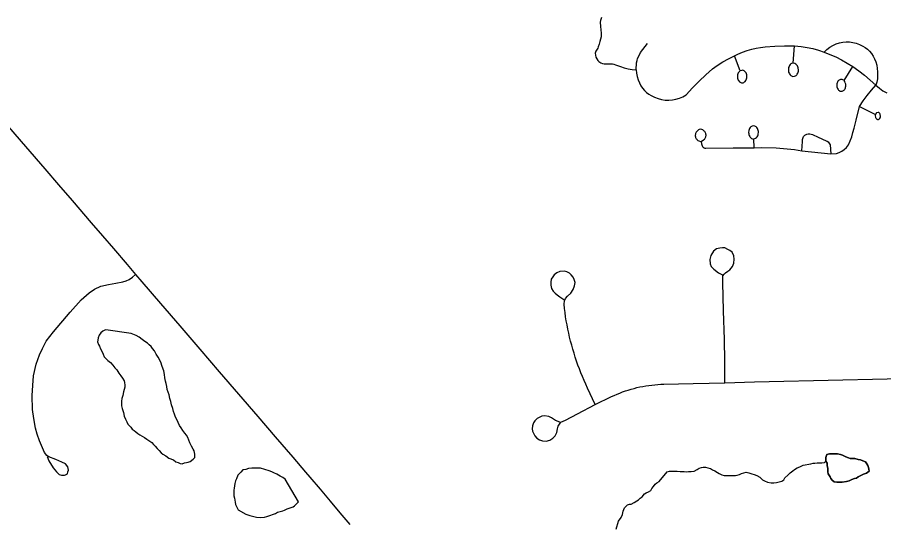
# Model space of a CAD drawing. Extents: x 103424 to 286016, y 38711 to 110967.
# Drawn here: x 129380 to 134224, y 73362 to 76190 of the extents above; entities that cross this region are included whole.
import ezdxf

# ---------------------------------------------------------------- set-up
doc = ezdxf.new("R2010")
doc.units = 0
for name, color, linetype in [('GM_X_County_Road', 7, 'Continuous'), ('GM_X_Minor_Lake', 7, 'Continuous'), ('GM_X_Minor_River', 7, 'Continuous'), ('GM_X_Township_Road', 7, 'Continuous')]:
    doc.layers.add(name, color=color, linetype=linetype)

msp = doc.modelspace()

# ---------------------------------------------------------------- linework, layer by layer
at = {"layer": 'GM_X_County_Road'}
msp.add_lwpolyline([(129329.6, 75579.1), (129424.8, 75468.8), (129532.7, 75343.9), (129609, 75255.5), (129685.4, 75167), (129793.3, 75042.1), (129855.2, 74970.6), (129917, 74899.1), (129992.9, 74809.2), (130040.5, 74754.4), (130076.3, 74713.2), (130180.8, 74591.9), (130288.3, 74466.6), (130344.5, 74401.2), (130400.6, 74335.8), (130508.3, 74210.7), (130616, 74085.6), (130723.7, 73960.5), (130821.7, 73846.6), (130919.8, 73732.7), (130990.2, 73650.3), (131015.4, 73621), (131072, 73554.2), (131128.8, 73487.3), (131183.5, 73422), (131238.2, 73356.7)], dxfattribs=at)
at = {"layer": 'GM_X_Minor_Lake'}
for points in [[(129874.2, 74444.1), (129868.1, 74442), (129858.1, 74437.9), (129846.1, 74427.7), (129838.1, 74415.5), (129832.3, 74399.2), (129830.4, 74387.1), (129828.5, 74377), (129832.7, 74362.9), (129838.9, 74352.9), (129845.1, 74338.8), (129851.3, 74324.7), (129859.6, 74308.6), (129865.8, 74294.5), (129876, 74282.5), (129886.3, 74272.5), (129900.5, 74262.6), (129912.8, 74246.5), (129925.1, 74232.5), (129935.3, 74220.5)], [(129935.3, 74220.5), (129947.7, 74202.4), (129957.9, 74188.4), (129968.2, 74174.4), (129976.4, 74160.3), (129978.6, 74150.2), (129980.7, 74136.1), (129980.9, 74124), (129973.1, 74097.6), (129969.3, 74077.4), (129963.4, 74061.2), (129961.6, 74047), (129961.7, 74032.9), (129961.9, 74020.8), (129966.1, 74004.6), (129972.4, 73982.5), (129976.7, 73962.3), (129985, 73946.3), (129991.2, 73930.2), (129997.4, 73918.1), (130013.8, 73900.1), (130022, 73890.1), (130032.1, 73882.1), (130042.3, 73874.1), (130052.5, 73866.1), (130064.7, 73858.2), (130077, 73850.2), (130091.2, 73842.3), (130103.4, 73834.3), (130115.6, 73826.4), (130131.9, 73814.4), (130140.1, 73804.4), (130150.3, 73794.4), (130160.6, 73782.4), (130172.8, 73770.4), (130183, 73758.3), (130193.2, 73750.4), (130209.5, 73740.4), (130225.8, 73728.5), (130252.2, 73718.6), (130266.4, 73706.7), (130278.6, 73702.7), (130290.8, 73698.8), (130300.9, 73696.9), (130315, 73701.1), (130325.1, 73703.2), (130335.1, 73705.3), (130345.2, 73709.5), (130363.2, 73721.8), (130371.2, 73731.9), (130373, 73750.1), (130368.7, 73768.3), (130362.6, 73778.3), (130354.3, 73794.4), (130344, 73812.5), (130333.5, 73842.7), (130325.3, 73856.7), (130317.1, 73866.7), (130304.8, 73882.8), (130296.6, 73896.8), (130286.3, 73910.9), (130278, 73926.9), (130271.8, 73943), (130263.5, 73957.1), (130259.3, 73973.2), (130253.1, 73989.3), (130248.8, 74005.4), (130242.5, 74025.6), (130238.3, 74043.7), (130232, 74061.8), (130227.8, 74082), (130223.6, 74096.1), (130217.3, 74112.2), (130215.1, 74128.3), (130210.9, 74144.4), (130208.7, 74158.6), (130204.5, 74176.7), (130202.2, 74194.9), (130198, 74215), (130189.6, 74239.2), (130181.2, 74263.3), (130166.8, 74291.5), (130156.5, 74309.5), (130146.2, 74327.6), (130135.9, 74339.6), (130127.7, 74351.7), (130117.5, 74361.7), (130107.3, 74369.7), (130093, 74379.6), (130076.7, 74391.6), (130060.5, 74403.5), (130044.2, 74413.5), (130015.8, 74423.3), (129874.2, 74444.1)], [(134143.3, 73654.4), (134141.1, 73666.4), (134138.9, 73676.5), (134134.7, 73686.5), (134130.4, 73696.5), (134122.2, 73706.5), (134108, 73712.3), (134093.7, 73718.1), (134081.6, 73719.9), (134063.3, 73725.6), (134049.2, 73725.4), (134037.1, 73725.2), (134027, 73729), (134012.7, 73734.8), (133994.4, 73744.6), (133982.2, 73748.4), (133966, 73752.2), (133951.9, 73751.9), (133937.8, 73751.7), (133921.6, 73751.4), (133905.5, 73749.1), (133899.8, 73730.8), (133900.4, 73711.2)], [(133900.4, 73711.2), (133899.8, 73730.8), (133905.5, 73749.1), (133921.6, 73751.4), (133937.8, 73751.7), (133951.9, 73751.9), (133966, 73752.2), (133982.2, 73748.4), (133994.4, 73744.6), (134012.7, 73734.8), (134027, 73729), (134037.1, 73725.2), (134049.2, 73725.4), (134063.3, 73725.6), (134081.6, 73719.9), (134093.7, 73718.1), (134108, 73712.3), (134122.2, 73706.5), (134130.4, 73696.5), (134134.7, 73686.5), (134138.9, 73676.5), (134141.1, 73666.4), (134143.3, 73654.4), (134127.3, 73644), (134111.3, 73637.6), (134095.3, 73631.3), (134081.3, 73622.9), (134071.3, 73616.7), (134061.3, 73614.5), (134045.3, 73608.2), (134031.2, 73601.8), (134015.2, 73597.5), (133991, 73593), (133981, 73592.9), (133962.8, 73594.5), (133946.6, 73596.3), (133936.4, 73604.2), (133928.1, 73614.1), (133923.9, 73624.2), (133913.5, 73640.1), (133911.3, 73652.2), (133911, 73670.4), (133908.7, 73686.5), (133908.4, 73700.6), (133900.4, 73711.2)], [(133900.4, 73711.2), (133908.4, 73700.6), (133908.7, 73686.5), (133911, 73670.4), (133911.3, 73652.2), (133913.5, 73640.1), (133923.9, 73624.2), (133928.1, 73614.1), (133936.4, 73604.2), (133946.6, 73596.3), (133962.8, 73594.5), (133981, 73592.9), (133991, 73593), (134015.2, 73597.5), (134031.2, 73601.8), (134045.3, 73608.2), (134061.3, 73614.5), (134071.3, 73616.7), (134081.3, 73622.9), (134095.3, 73631.3), (134111.3, 73637.6), (134127.3, 73644), (134143.3, 73654.4)], [(130952.2, 73483), (130877.5, 73609.7), (130863.3, 73619.7), (130849.1, 73627.6), (130830.8, 73637.5), (130814.5, 73645.4), (130802.3, 73651.4), (130788.1, 73657.3), (130739.5, 73671), (130723.3, 73672.8), (130707.2, 73672.7), (130691, 73672.5), (130672.8, 73670.3), (130656.7, 73664.1), (130640.6, 73661.9), (130628.6, 73649.7), (130612.7, 73633.3), (130604.8, 73613.1), (130598.9, 73600.9), (130595, 73586.7), (130593.2, 73572.5), (130591.3, 73560.4), (130589.4, 73548.3), (130589.6, 73530.1)], [(130952.2, 73483), (130877.5, 73609.7), (130863.3, 73619.7), (130849.1, 73627.6), (130830.8, 73637.5), (130814.5, 73645.4), (130802.3, 73651.4), (130788.1, 73657.3), (130739.5, 73671), (130723.3, 73672.8), (130707.2, 73672.7), (130691, 73672.5), (130672.8, 73670.3), (130656.7, 73664.1), (130640.6, 73661.9), (130628.6, 73649.7), (130612.7, 73633.3), (130604.8, 73613.1), (130598.9, 73600.9), (130595, 73586.7), (130593.2, 73572.5), (130591.3, 73560.4), (130589.4, 73548.3), (130589.6, 73530.1), (130589.8, 73518), (130594, 73503.9), (130596.1, 73493.8), (130598.3, 73481.7), (130600.4, 73469.6), (130606.7, 73453.5), (130614.9, 73439.4), (130657.6, 73415.6), (130679.9, 73407.8), (130716.4, 73398), (130736.6, 73396.2), (130760.8, 73398.5), (130774.9, 73402.6), (130791, 73406.9), (130811.1, 73415.1), (130823.2, 73419.3), (130835.2, 73425.5), (130849.3, 73429.6), (130863.4, 73433.8), (130873.5, 73438), (130887.5, 73444.2), (130921.7, 73456.6), (130929.7, 73460.7), (130952.2, 73483)], [(130589.6, 73530.1), (130589.8, 73518), (130594, 73503.9), (130596.1, 73493.8), (130598.3, 73481.7), (130600.4, 73469.6), (130606.7, 73453.5), (130614.9, 73439.4), (130657.6, 73415.6), (130679.9, 73407.8), (130716.4, 73398), (130736.6, 73396.2), (130760.8, 73398.5), (130774.9, 73402.6), (130791, 73406.9), (130811.1, 73415.1), (130823.2, 73419.3), (130835.2, 73425.5), (130849.3, 73429.6), (130863.4, 73433.8), (130873.5, 73438), (130887.5, 73444.2), (130921.7, 73456.6), (130929.7, 73460.7), (130952.2, 73483)]]:
    msp.add_lwpolyline(points, dxfattribs=at)
at = {"layer": 'GM_X_Minor_River'}
msp.add_lwpolyline([(132728.5, 73332), (132741.8, 73376.7), (132755.6, 73397.1), (132763.4, 73413.4), (132767.1, 73431.7), (132774.8, 73450), (132790.7, 73466.4), (132802.7, 73470.7), (132812.8, 73470.9), (132828.8, 73479.2), (132842.7, 73489.6), (132852.7, 73495.8), (132862.6, 73504.1), (132872.6, 73512.3), (132886.4, 73528.8), (132896.4, 73535), (132908.4, 73539.3), (132922.4, 73547.6), (132928.3, 73557.8), (132936.1, 73570.1), (132946, 73582.4), (132955.9, 73590.6), (132967.9, 73596.9), (133013.3, 73652.2), (133025.4, 73654.5), (133035.5, 73654.7), (133053.7, 73655), (133069.8, 73655.3), (133086, 73653.5), (133096.1, 73653.7), (133108.2, 73653.9), (133120.3, 73652.1), (133132.4, 73652.4), (133146.5, 73652.6), (133164.6, 73655), (133180.6, 73665.3), (133192.6, 73671.6), (133204.6, 73675.9), (133214.7, 73678.1), (133226.8, 73678.3), (133241, 73674.5), (133255.2, 73670.7), (133267.4, 73662.9), (133279.6, 73657), (133293.9, 73647.2), (133304.1, 73641.3), (133318.3, 73635.5), (133332.5, 73631.7), (133352.7, 73630.1), (133370.9, 73630.4), (133383, 73630.6), (133395.1, 73630.8), (133405.2, 73633), (133417.2, 73637.3), (133429.2, 73641.5), (133455.3, 73650.1), (133469.5, 73646.3), (133485.7, 73640.5), (133499.9, 73636.7), (133514.2, 73630.9), (133530.5, 73621.1), (133546.9, 73607.3), (133557.1, 73601.4), (133573.3, 73593.6), (133595.6, 73590), (133609.7, 73590.2), (133623.8, 73592.5), (133639.9, 73594.8), (133654, 73599.1), (133665.9, 73607.4), (133671.8, 73617.6), (133687.7, 73632), (133701.5, 73646.4), (133715.5, 73656.8), (133725.4, 73665), (133739.4, 73673.4), (133755.4, 73679.7), (133773.4, 73688.1), (133785.5, 73690.4), (133805.6, 73694.7), (133815.6, 73697), (133829.7, 73699.2), (133839.8, 73699.4), (133851.9, 73701.6), (133862, 73701.8), (133878.1, 73702.1), (133892.2, 73704.4), (133900.5, 73711.1), (133892.2, 73704.4)], dxfattribs=at)
at = {"layer": 'GM_X_Township_Road'}
for points in [[(132645.9, 76190.4), (132640.8, 76172.5), (132639.2, 76162.6), (132639.8, 76138.9), (132644, 76102.5), (132643.3, 76081.5), (132640.9, 76068.3), (132637.6, 76054.7), (132633.2, 76040.5), (132628, 76025.9), (132624.7, 76019.1), (132614.1, 76000.9), (132612, 75995.2), (132611.1, 75990), (132611.7, 75980), (132614.6, 75968.7), (132619.3, 75957.8), (132625, 75949.1), (132631.5, 75943.4), (132642.7, 75936.9), (132651.5, 75933.2), (132661.6, 75931.2), (132672, 75930.7), (132699.9, 75931.2), (132708.1, 75930.5), (132715.2, 75929), (132724.6, 75925.8), (132751.6, 75915.2), (132773.5, 75908.7), (132795.7, 75903.5), (132817.9, 75899.5), (132840.5, 75896.8), (132842.5, 75877.8), (132846.1, 75859.2), (132851.4, 75841.3), (132858.1, 75824.4), (132866.3, 75808.5), (132875.8, 75794), (132886.5, 75781.1), (132898.3, 75769.9), (132910.9, 75760.5), (132924.3, 75753.2), (132943.2, 75743.7), (132962.6, 75736.5), (132982.3, 75731.3), (133002.3, 75728.4), (133022.5, 75727.6), (133042.6, 75729.1), (133062.5, 75732.8), (133082, 75738.6), (133101.2, 75746.7), (133119.8, 75756.8), (133155.3, 75795.7), (133191.7, 75833.1), (133229.1, 75868.8), (133267.4, 75902.9), (133293.5, 75921.8), (133324.6, 75941.7), (133356.6, 75959.3), (133389.3, 75974.5), (133408.6, 75984.3), (133434.4, 75995.2), (133460.5, 76004.6), (133486.9, 76012.4), (133511.2, 76018.2), (133535.7, 76022.6), (133560.3, 76025.7), (133614.9, 76029.9), (133669.6, 76031.6), (133724.3, 76030.6), (133763.1, 76026.7), (133795.2, 76022.3), (133827.2, 76015.7), (133858.8, 76007), (133890.2, 75996.2), (133923.1, 75983.5), (133955.7, 75969), (133987.9, 75952.9), (134019.5, 75935.1), (134050.6, 75915.6), (134084.2, 75892.2), (134117.1, 75867), (134149.1, 75839.8), (134180.2, 75810.8), (134199.6, 75794.7), (134219.9, 75780.5), (134241, 75768.3)], [(132840.5, 75896.8), (132842.6, 75935.8), (132845.7, 75949.4), (132848.2, 75959.6), (132854.7, 75973.6), (132864.4, 75993.8), (132902.8, 76043.8)], [(133715.1, 75934.3), (133709, 75932.6), (133704.6, 75929.8), (133700.6, 75926.1), (133697.2, 75921.5), (133694.5, 75916.2), (133692.4, 75910.3), (133691.2, 75904.1), (133690.8, 75897.6), (133691.2, 75891.2), (133692.5, 75884.9), (133694.5, 75879), (133697.1, 75874), (133700.2, 75869.6), (133703.9, 75865.9), (133707.9, 75863), (133712.2, 75861), (133716.7, 75860), (133725.8, 75860.9), (133730.1, 75862.7), (133734.1, 75865.5), (133737.7, 75869.1), (133740.9, 75873.5), (133743.5, 75878.5), (133745.5, 75884), (133746.7, 75889.9), (133747.2, 75896), (133746, 75908.1), (133744.3, 75913.8), (133741.9, 75919.1), (133738.5, 75923.7), (133733.5, 75928.4), (133727.9, 75931.6), (133718.5, 75935), (133724.3, 76030.6)], [(133890.2, 75996.2), (133905.8, 76010.6), (133922.3, 76023.1), (133939.7, 76033.6), (133957.6, 76042), (133976.1, 76048.2), (133994.9, 76052.1), (134014, 76053.9), (134033, 76053.3), (134052, 76050.5), (134070.8, 76045.5), (134089.1, 76038.3), (134106.9, 76028.9), (134120.3, 76021.7), (134133, 76012.5), (134144.7, 76001.3), (134155.4, 75988.4), (134164.9, 75973.9), (134173, 75958), (134179.7, 75941), (134184.8, 75923), (134188.2, 75904.4), (134190, 75885.4), (134188.4, 75847.3), (134185.1, 75828.7), (134180.2, 75810.8)], [(133418.6, 75890.3), (133413.2, 75884.3), (133410.4, 75879.6), (133408.1, 75874.3), (133406.6, 75868.7), (133405.9, 75862.7), (133406.7, 75850.7), (133408.2, 75845), (133410.5, 75839.7), (133413.4, 75835), (133416.8, 75831), (133420.7, 75827.8), (133425, 75825.6), (133429.4, 75824.3), (133438.3, 75824.9), (133442.6, 75826.6), (133446.5, 75829.3), (133450.1, 75832.8), (133453.2, 75837), (133455.7, 75841.9), (133457.6, 75847.3), (133458.7, 75853), (133459.1, 75858.7), (133457.9, 75869.9), (133456.3, 75875.2), (133454.1, 75880.1), (133451.3, 75884.4), (133448.1, 75888.1), (133444.4, 75891.2), (133440.4, 75893.3), (133436.1, 75894.4), (133430.2, 75894.1), (133420.5, 75891.4), (133389.3, 75974.5)], [(133999.6, 75839.2), (133994.8, 75842.2), (133990.8, 75843.5), (133986.6, 75844), (133982.5, 75843.5), (133978.5, 75842.2), (133974.7, 75840), (133971.2, 75837), (133968.2, 75833.3), (133965.7, 75828.9), (133963.7, 75824.1), (133962.4, 75818.9), (133961.7, 75813.4), (133962.4, 75802.5), (133963.8, 75797.2), (133965.9, 75792.2), (133968.5, 75787.8), (133971.6, 75784.1), (133975.1, 75781), (133979, 75778.8), (133983.1, 75777.5), (133987.3, 75777.1), (133991.5, 75777.6), (133995.3, 75779), (133999, 75781.1), (134002.3, 75784), (134005.2, 75787.5), (134007.7, 75791.6), (134009.6, 75796.2), (134011, 75801.2), (134011.8, 75806.3), (134011.3, 75816.5), (134008.5, 75825.1), (134005.8, 75831.7), (134002.1, 75837), (134050.6, 75915.6)], [(133203.3, 75496.5), (133204.5, 75484.2), (133206.2, 75478.4), (133208.6, 75473.1), (133211.6, 75468.4), (133215.2, 75464.3), (133219.2, 75461.1), (133223.6, 75458.9), (133228.8, 75459), (133382, 75461.4), (133500.5, 75461.5), (133541.3, 75462.6), (133623.1, 75461), (133643.8, 75459.7), (133684.8, 75456.6), (133725.7, 75451.6), (133766.4, 75444.7), (133929.1, 75427.5), (133960.1, 75430.4), (133975.2, 75435.4), (133989.7, 75442.8), (134003.4, 75452.4), (134016.2, 75464.2), (134027.8, 75477.8), (134037, 75500.3), (134045, 75523.5), (134052, 75547.3), (134057.9, 75571.6), (134069.4, 75616.2), (134089, 75691.4), (134110, 75723.7), (134132.3, 75754.5), (134155.7, 75783.5), (134180.2, 75810.8)], [(134089, 75691.4), (134177.6, 75647.4), (134176.7, 75641.6), (134178, 75631.1), (134179.3, 75628.2), (134181, 75625.6), (134183, 75623.5), (134185.1, 75621.8), (134187.5, 75620.7), (134190, 75620.1), (134195, 75620.6), (134197.4, 75621.8), (134199.6, 75623.4), (134201.5, 75625.5), (134203.2, 75628.1), (134204, 75629.7), (134205.4, 75634.1), (134205.9, 75638), (134204.8, 75647.1), (134203.7, 75650), (134202.2, 75652.7), (134200.3, 75654.9), (134198.3, 75656.8), (134196, 75658.1), (134193.6, 75658.9), (134186.3, 75657.7), (134184.4, 75656.5), (134182.7, 75655), (134181, 75652.9), (134179, 75650.3)], [(133500.5, 75461.5), (133498.3, 75510.9), (133506.9, 75515.3), (133512.7, 75519.4), (133517.3, 75523.5), (133520.1, 75528.5), (133522.1, 75534.1), (133523.6, 75552.4), (133522.5, 75558.5), (133520.7, 75564.3), (133518.2, 75569.5), (133515.1, 75574.1), (133511.5, 75577.9), (133507.4, 75580.9), (133503.1, 75582.9), (133493.9, 75583.9), (133489.4, 75582.9), (133485, 75580.9), (133481, 75578), (133477.4, 75574.2), (133474.3, 75569.6), (133472, 75564.6), (133470.2, 75559.1), (133468.9, 75547.4), (133469.3, 75541.4), (133470.4, 75535.6), (133472.2, 75530.2), (133474.7, 75525.2), (133477.7, 75520.7), (133481.3, 75517), (133485.2, 75514.1), (133489.5, 75512.2), (133492.8, 75511.2)], [(133203.3, 75496.5), (133216.4, 75505.5), (133221.3, 75509.9), (133224, 75512.6), (133226.3, 75515.8), (133228.1, 75519.6), (133229.4, 75523.7), (133230.5, 75532.4), (133230.1, 75536.9), (133229.2, 75541.2), (133227.8, 75545.3), (133225.8, 75548.9), (133223.5, 75552.1), (133220.7, 75554.7), (133216.8, 75558.8), (133212.4, 75562), (133207.7, 75564.1), (133197.8, 75565), (133192.9, 75563.9), (133188.3, 75561.6), (133184, 75558.4), (133180.2, 75554.2), (133177.4, 75551.6), (133175, 75548.5), (133173.1, 75544.9), (133171.6, 75540.9), (133170.3, 75527.8), (133171, 75523.5), (133172.3, 75519.3), (133174, 75515.4), (133176.1, 75512), (133178.7, 75509.1), (133181.7, 75506), (133185.3, 75502.8), (133190.5, 75499.9), (133198.9, 75496.7)], [(133766.4, 75444.7), (133769.6, 75496.2), (133770.2, 75508.2), (133771.5, 75513.9), (133773.5, 75519.3), (133776.2, 75524.2), (133779.3, 75528.5), (133782.9, 75532.1), (133786.9, 75534.8), (133794.4, 75538.3), (133802.1, 75540.1), (133810.8, 75539.4), (133817.8, 75538.6), (133825.3, 75535.4), (133856.7, 75521.2), (133901.9, 75500.8), (133907.4, 75498.2), (133912.6, 75494.5), (133917.4, 75489.8), (133921.6, 75484.3), (133925.2, 75478), (133929.1, 75427.5)], [(133336, 74149.5), (133335, 74270.4), (133333.9, 74391.4), (133329.1, 74550.3), (133324.3, 74709.1), (133324.3, 74745.9), (133331.5, 74756.3), (133340.3, 74762.7), (133353.1, 74772.3), (133363.5, 74779.5), (133377.9, 74798), (133385.9, 74817.1), (133388.3, 74838.8), (133386.7, 74858.8), (133376.3, 74878.8), (133363.5, 74888.4), (133353.1, 74894), (133336.3, 74902), (133321.9, 74902.8), (133307.1, 74901.5), (133289.1, 74896.8), (133272.9, 74884.2), (133257, 74860.4), (133252.7, 74838), (133253.9, 74813.1), (133260.1, 74798.1), (133273.9, 74782.7), (133299.4, 74763.4), (133322.1, 74751.1)], [(129546.3, 73737), (129555, 73712), (129580.5, 73673.4), (129599.3, 73650.8), (129612.8, 73636.8), (129625.8, 73633.4), (129637.8, 73632), (129643.6, 73633), (129649.4, 73635.4), (129659.5, 73641.1), (129662.9, 73652.2), (129665.8, 73659.9), (129662.9, 73679.7), (129648, 73696.5), (129627.7, 73706.2), (129594, 73719.7), (129555.9, 73734.6), (129544.4, 73743.3), (129531.5, 73760.1), (129502.9, 73824.7), (129490.4, 73861.8), (129480.7, 73895.1), (129471.1, 73949.5), (129465.3, 74000.1), (129462.5, 74078.6), (129466.3, 74134.5), (129470.6, 74187.1), (129485.6, 74252.6), (129503.9, 74304.1), (129519.8, 74340.3), (129540.5, 74380.7), (129582.4, 74433.7), (129675.3, 74542.9), (129737.1, 74612.5), (129781.9, 74651.5), (129811.3, 74672.7), (129847.4, 74688.6), (129889.4, 74698.7), (129929.8, 74705), (129968.8, 74713.7), (129987.6, 74718), (130004, 74726.7), (130023.3, 74738.2), (130040.5, 74754.4)], [(132611.2, 74028.5), (132568, 74119.5), (132558.2, 74140.6), (132548.9, 74161.8), (132539.6, 74183.2), (132531, 74204.6), (132522.5, 74226.3), (132514.4, 74248.1), (132506.6, 74270), (132499.4, 74292.1), (132492.3, 74314.2), (132485.8, 74336.5), (132479.5, 74358.9), (132473.5, 74381.3), (132467.9, 74403.9), (132462.6, 74426.5), (132457.9, 74449.3), (132453.4, 74472.1), (132449.3, 74494.9), (132445.6, 74517.9), (132442.3, 74540.9), (132439.3, 74563.9), (132437.5, 74587.2), (132438.6, 74607), (132444.8, 74619), (132456.8, 74632.5), (132475, 74649.2), (132488, 74670), (132494.2, 74690.8), (132497.9, 74708.5), (132493.7, 74725.7), (132488, 74738.2), (132477, 74751.2), (132467.2, 74762.1), (132453.1, 74767.8), (132436.5, 74771.5), (132413.6, 74770.4), (132396.4, 74763.1), (132381.8, 74752.7), (132373, 74741.3), (132365.2, 74727.7), (132363.1, 74711.6), (132362.6, 74693.9), (132367.2, 74676.2), (132376.1, 74661.6), (132387.7, 74650.1), (132399, 74639.8), (132412.5, 74629.9), (132435.4, 74613.3)], [(132413.1, 73928.5), (132388.7, 73938.4), (132365.6, 73952.4), (132350.7, 73961), (132328.1, 73964.2), (132312.7, 73962.8), (132296.9, 73955.1), (132286, 73948.8), (132273.4, 73936.2), (132266.6, 73925.3), (132260.2, 73909), (132258.9, 73891.8), (132260.7, 73878.7), (132264.9, 73868.1), (132272.8, 73852.3), (132283.7, 73840.4), (132299.5, 73829.5), (132315.3, 73825.5), (132337.1, 73823.5), (132356.9, 73828.5), (132374.7, 73839.4), (132387.7, 73853), (132396.4, 73871.9), (132400, 73890.9), (132404.5, 73906.3), (132418.9, 73928.9), (132443.8, 73940.7), (132511.3, 73976), (132611.2, 74028.5), (132702.1, 74071.7), (132717.5, 74078.7), (132732.9, 74085.3), (132748.4, 74091.7), (132764.1, 74097.6), (132779.9, 74103.2), (132795.8, 74108.4), (132811.9, 74113.2), (132828, 74117.7), (132844.4, 74121.7), (132860.8, 74125.4), (132877.1, 74128.8), (132893.7, 74131.7), (132910.3, 74134.2), (132926.9, 74136.4), (132943.6, 74138.2), (132960.4, 74139.5), (132977.1, 74140.5), (132993.9, 74141.2), (133159, 74145.2), (133247.5, 74147.3), (133336, 74149.5), (133501, 74153.5), (133666.1, 74157.5), (133831.1, 74161.5), (133996.1, 74165.5), (134161.2, 74169.5), (134326.2, 74173.5)]]:
    msp.add_lwpolyline(points, dxfattribs=at)

doc.saveas('drawing.dxf')
